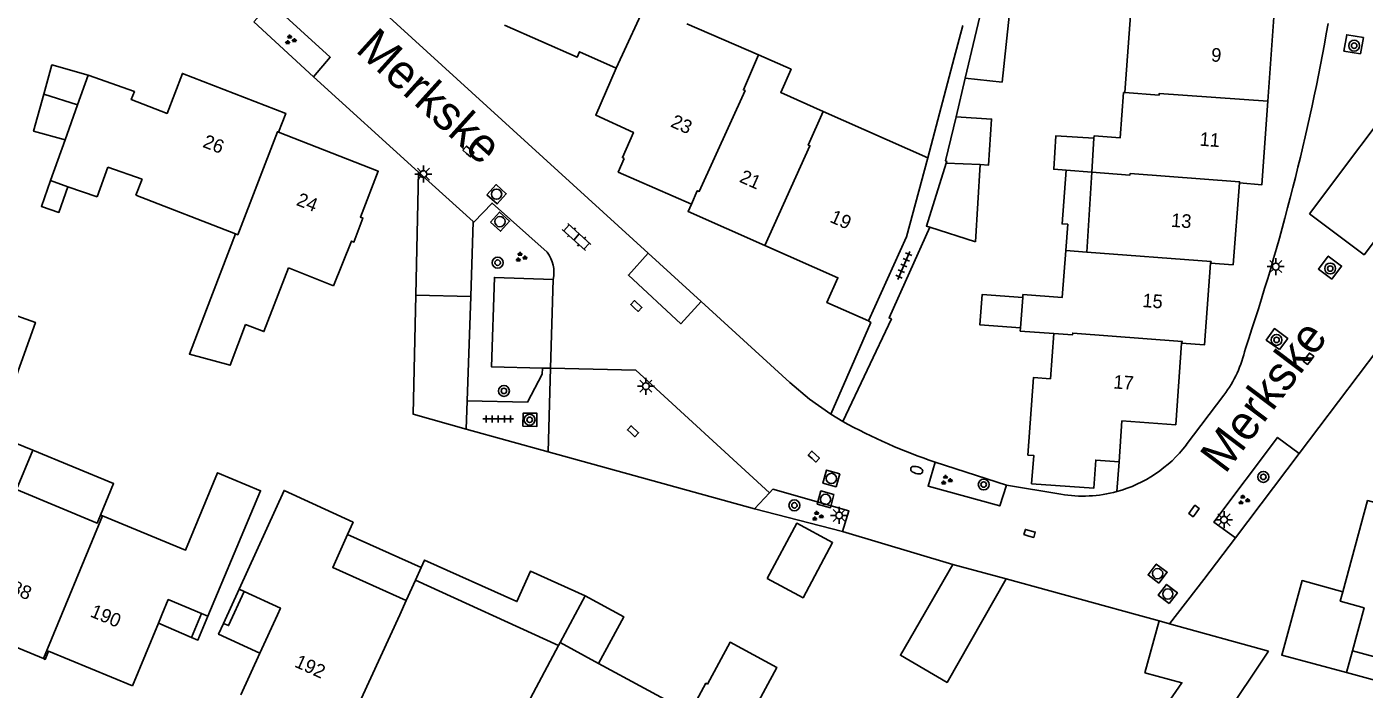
# Model space of a CAD drawing. Extents: x 126000 to 131009, y 393000 to 395500.
# Drawn here: x 130635.4 to 130733.5, y 394994.5 to 395043.1 of the extents above; entities that cross this region are included whole.
import ezdxf

# ---------------------------------------------------------------- set-up
doc = ezdxf.new("R2010")
doc.units = 0
for name, color, linetype in [('gg-afsc-erfafscheiding', 7, 'Continuous'), ('gg-afsc-muur', 7, 'Continuous'), ('gg-anno-huisnummerreeks BGT', 7, 'Continuous'), ('gg-anno-openbare ruimte label', 7, 'Continuous'), ('gg-bbg-bijgebouw', 7, 'Continuous'), ('gg-bbg-gedigitaliseerde bebouwing', 7, 'Continuous'), ('gg-bbg-gedigitaliseerde bijgebouw', 7, 'Continuous'), ('gg-bbg-hoofdgebouw', 7, 'Continuous'), ('gg-bbg-luifel en loopbrug', 7, 'Continuous'), ('gg-bbg-tussenscheiding', 7, 'Continuous'), ('gg-knt-verharding', 7, 'Continuous'), ('gg-knt-verharding nz', 7, 'Continuous'), ('gt-grn-groengrens', 7, 'Continuous'), ('gt-symb-boom', 7, 'Continuous'), ('gt-symb-brandkraan', 7, 'Continuous'), ('gt-symb-groenvak', 7, 'Continuous'), ('gt-symb-klinker verharding', 7, 'Continuous'), ('gt-symb-kolk', 7, 'Continuous'), ('gt-symb-lichtmast', 7, 'Continuous'), ('gt-symb-rioolschacht', 7, 'Continuous'), ('gt-symb-tegel verharding', 7, 'Continuous')]:
    doc.layers.add(name, color=color, linetype=linetype)

# ---------------------------------------------------------------- blocks, each defined once
blk = doc.blocks.new('gt0-BOOM')
at = {"layer": 'gt-symb-boom'}
for radius in [0.4, 0.2]:
    blk.add_circle((0, 0), radius, dxfattribs=at)
blk = doc.blocks.new('gt0-KOLK')
at = {"layer": 'gt-symb-kolk'}
blk.add_lwpolyline([(0, 0), (0.375, 0), (0.375, 0.4), (-0.375, 0.4), (-0.375, 0), (0, 0)], dxfattribs=at)
blk = doc.blocks.new('gt0-RS')
at = {"layer": 'gt-symb-rioolschacht'}
blk.add_lwpolyline([(-0.5, -0.5), (0.5, -0.5), (0.5, 0.5), (-0.5, 0.5)], close=True, dxfattribs=at)
blk.add_circle((0, 0), 0.375, dxfattribs=at)
blk = doc.blocks.new('gt0-LMAST')
at = {"layer": 'gt-symb-lichtmast'}
for p, q in [((-0.182, 0.173), (-0.447, 0.438)), ((-0.005, 0.246), (-0.005, 0.621)), ((0.172, 0.173), (0.437, 0.438)), ((-0.255, -0.004), (-0.63, -0.004)), ((-0.182, -0.181), (-0.447, -0.446)), ((-0.005, -0.254), (-0.005, -0.629)), ((0.437, -0.446), (0.172, -0.181)), ((0.245, -0.004), (0.62, -0.004))]:
    blk.add_line(p, q, dxfattribs=at)
blk.add_circle((-0.005, -0.004), 0.25, dxfattribs=at)
blk = doc.blocks.new('gt0-GRVAK')
at = {"layer": 'gt-symb-groenvak'}
for p, q in [((-0.11, 0.189), (-0.228, 0.24)), ((-0.182, 0.153), (0.088, 0.153)), ((-0.091, 0.211), (-0.156, 0.322)), ((-0.047, 0.214), (-0.047, 0.393)), ((-0.004, 0.211), (0.061, 0.322)), ((0.015, 0.189), (0.133, 0.24)), ((0.262, -0.052), (0.197, 0.059)), ((0.305, -0.049), (0.305, 0.13)), ((0.349, -0.052), (0.414, 0.059)), ((-0.245, -0.228), (-0.363, -0.177)), ((-0.318, -0.264), (-0.047, -0.264)), ((-0.226, -0.206), (-0.291, -0.095)), ((-0.183, -0.203), (-0.183, -0.024)), ((-0.139, -0.206), (-0.074, -0.095)), ((-0.12, -0.228), (-0.002, -0.177)), ((0.243, -0.074), (0.125, -0.023)), ((0.17, -0.11), (0.441, -0.11)), ((0.368, -0.074), (0.486, -0.023))]:
    blk.add_line(p, q, dxfattribs=at)
blk = doc.blocks.new('gt0-BR')
at = {"layer": 'gt-symb-brandkraan'}
for centre, radius, start, end in [((-0.244, 0), 0.206, 107.56694, 252.43307), ((0.599, -2.664), 3, 106.89205, 107.56694), ((0, -0.691), 0.938, 73.10799, 106.89205), ((-0.599, -2.664), 3, 72.43309, 73.10799), ((0.244, 0), 0.206, 287.56695, 72.43309), ((0.599, 2.664), 3, 252.43307, 253.10797), ((0, 0.691), 0.938, 253.10797, 286.89206), ((-0.599, 2.664), 3, 286.89206, 287.56695)]:
    blk.add_arc(centre, radius, start, end, dxfattribs=at)
blk = doc.blocks.new('gt0-TEG1')
at = {"layer": 'gt-symb-tegel verharding'}
for p, q in [((-1.125, 0), (1.125, 0)), ((-0.9, -0.25), (-0.9, 0.25)), ((-0.45, -0.25), (-0.45, 0.25)), ((0, -0.25), (0, 0.25)), ((0.45, -0.25), (0.45, 0.25)), ((0.9, -0.25), (0.9, 0.25))]:
    blk.add_line(p, q, dxfattribs=at)
blk = doc.blocks.new('gt0-KL1')
at = {"layer": 'gt-symb-klinker verharding'}
for p, q in [((-1.15, 0.3), (1.15, 0.3)), ((-1, -0.3), (-1, 0.3)), ((-0.5, 0.3), (-0.5, 0.45)), ((0, -0.3), (0, 0.3)), ((0.5, 0.3), (0.5, 0.45)), ((1, -0.3), (1, 0.3)), ((-1.15, -0.3), (1.15, -0.3)), ((-0.5, -0.45), (-0.5, -0.3)), ((0.5, -0.45), (0.5, -0.3))]:
    blk.add_line(p, q, dxfattribs=at)

msp = doc.modelspace()

# ---------------------------------------------------------------- linework, layer by layer
at = {"layer": 'gg-afsc-erfafscheiding'}
for p, q in [((130703.46, 395040.83), (130704.091, 395043.22)), ((130701.528, 395033.515), (130703.46, 395040.83)), ((130695.289, 395014.186), (130698.864, 395021.699)), ((130667.675, 395013.612), (130673.692, 395011.951)), ((130688.814, 395007.775), (130673.692, 395011.951)), ((130707.313, 395009.508), (130702.071, 395011.206)), ((130715.555, 395011.23), (130715.396, 395009.045)), ((130711.289, 395008.842), (130707.313, 395009.508)), ((130688.814, 395007.775), (130695.272, 395006.101)), ((130695.272, 395006.101), (130703.358, 395003.697))]:
    msp.add_line(p, q, dxfattribs=at)
msp.add_arc((130714.774, 395049.323), 40.178, 240.98994, 251.56884, dxfattribs=at)
at = {"layer": 'gg-afsc-muur'}
for p, q in [((130703.606, 395036.524), (130704.277, 395039.349)), ((130707.288, 395002.639), (130716.885, 395000)), ((130651.017, 395001.88), (130649.874, 394999.379)), ((130716.885, 395000), (130718.507, 394999.554))]:
    msp.add_line(p, q, dxfattribs=at)
for points in [[(130701.679, 395028.43), (130698.691, 395021.777), (130698.864, 395021.699)], [(130648.724, 394999.915), (130647.992, 394998.151), (130647.512, 394998.35)]]:
    msp.add_lwpolyline(points, dxfattribs=at)
at = {"layer": 'gg-bbg-bijgebouw'}
for p, q in [((130704.277, 395039.349), (130705.831, 395045.887)), ((130701.679, 395028.43), (130705.025, 395027.348)), ((130668.007, 395023.353), (130663.975, 395023.442)), ((130667.746, 395015.698), (130668.007, 395023.353)), ((130667.746, 395015.698), (130667.675, 395013.612)), ((130707.288, 395002.639), (130703.358, 395003.697))]:
    msp.add_line(p, q, dxfattribs=at)
for points in [[(130702.882, 395033.129), (130702.921, 395033.253), (130702.835, 395033.28), (130703.606, 395036.524)], [(130702.882, 395033.129), (130701.427, 395028.512), (130701.679, 395028.43)], [(130663.975, 395023.442), (130663.783, 395014.712), (130667.675, 395013.612)]]:
    msp.add_lwpolyline(points, dxfattribs=at)
at = {"layer": 'gg-bbg-gedigitaliseerde bebouwing'}
for p, q in [((130716.43, 395044.29), (130715.982, 395038.293)), ((130689.1, 395041.05), (130683.865, 395043.34)), ((130701.528, 395033.515), (130693.85, 395036.916)), ((130637.19, 395031.84), (130638.254, 395034.837)), ((130640.61, 395030.64), (130641.375, 395032.83)), ((130641.375, 395032.83), (130643.899, 395031.949)), ((130643.45, 395030.77), (130643.899, 395031.949)), ((130713.56, 395032.46), (130713.185, 395026.592)), ((130638.459, 395031.395), (130637.19, 395031.84)), ((130640.61, 395030.64), (130638.459, 395031.395)), ((130650.76, 395027.93), (130643.45, 395030.77)), ((130648.62, 395022.39), (130650.76, 395027.93)), ((130711.645, 395026.706), (130713.185, 395026.592)), ((130654.631, 395025.437), (130657.95, 395024.121)), ((130708.326, 395021.042), (130708.307, 395020.791)), ((130635.89, 395012.08), (130633.129, 395013.192)), ((130641.002, 395007.257), (130640.85, 395007.32)), ((130663.943, 395002.538), (130663.277, 395001.05)), ((130663.943, 395002.538), (130674.44, 394997.746)), ((130718.507, 394999.554), (130717.451, 394995.752)), ((130674.44, 394997.746), (130674.56, 394997.97)), ((130674.56, 394997.97), (130677.378, 394996.443)), ((130721.86, 394990.4), (130726.508, 394997.333)), ((130677.378, 394996.443), (130684.08, 394992.81))]:
    msp.add_line(p, q, dxfattribs=at)
for points in [[(130693.85, 395036.916), (130690.743, 395038.292), (130691.5, 395040), (130689.1, 395041.05)], [(130715.982, 395038.293), (130715.89, 395038.3), (130715.632, 395034.972), (130713.73, 395035.12), (130713.719, 395034.946)], [(130711.645, 395026.706), (130711.388, 395023.271), (130708.511, 395023.489), (130708.495, 395023.276)], [(130654.631, 395025.437), (130652.84, 395020.77), (130651.492, 395021.287)], [(130648.62, 395022.39), (130647.37, 395019.12), (130650.351, 395018.302), (130651.492, 395021.287)], [(130640.85, 395007.32), (130640.6, 395006.716), (130634.68, 395009.19), (130635.89, 395012.08)], [(130641.002, 395007.257), (130647.08, 395004.74), (130649.44, 395010.42), (130652.59, 395009.1), (130648.724, 394999.915)], [(130658.972, 395005.901), (130659.37, 395006.79), (130654.32, 395009.12), (130651.017, 395001.88)], [(130663.277, 395001.05), (130657.881, 395003.465), (130658.972, 395005.901)], [(130688.787, 394993.068), (130690.45, 394996.151), (130687.025, 394997.999), (130685.37, 394994.93)], [(130717.62, 394991.36), (130720.17, 394995.02), (130717.451, 394995.752)], [(130684.08, 394992.81), (130685.26, 394994.99), (130685.37, 394994.93)]]:
    msp.add_lwpolyline(points, dxfattribs=at)
at = {"layer": 'gg-bbg-gedigitaliseerde bijgebouw'}
for p, q in [((130705.025, 395027.348), (130705.378, 395033.017)), ((130711.671, 395032.601), (130713.56, 395032.46))]:
    msp.add_line(p, q, dxfattribs=at)
for points in [[(130704.277, 395039.349), (130706.981, 395039.064), (130707.952, 395048.284)], [(130636.686, 395038.168), (130637.28, 395040.324), (130639.933, 395039.566)], [(130638.254, 395034.837), (130635.944, 395035.474), (130636.686, 395038.168)], [(130705.378, 395033.017), (130705.993, 395032.978), (130706.209, 395036.357), (130703.606, 395036.524)], [(130713.719, 395034.946), (130710.922, 395035.124), (130710.765, 395032.669), (130711.671, 395032.601)], [(130708.495, 395023.276), (130705.519, 395023.498), (130705.352, 395021.264), (130708.326, 395021.042)], [(130634.562, 395017.207), (130636.075, 395021.445), (130633.767, 395022.269)], [(130703.358, 395003.697), (130699.52, 394997.04), (130702.94, 394995.05), (130707.288, 395002.639)]]:
    msp.add_lwpolyline(points, dxfattribs=at)
at = {"layer": 'gg-bbg-hoofdgebouw'}
for p, q in [((130710.772, 395020.62), (130708.307, 395020.791)), ((130651.379, 395001.714), (130651.017, 395001.88)), ((130645.348, 395000), (130645.095, 394999.39)), ((130648.267, 395000.104), (130648.724, 394999.915)), ((130653.819, 395000), (130652.537, 394997.195)), ((130719.249, 394999.348), (130718.507, 394999.554)), ((130636.661, 394996.793), (130630.318, 394999.448)), ((130645.095, 394999.39), (130643.189, 394994.795)), ((130726.508, 394997.333), (130719.249, 394999.348)), ((130652.537, 394997.195), (130651.141, 394994.138)), ((130736.725, 394996.276), (130732.674, 394997.374))]:
    msp.add_line(p, q, dxfattribs=at)
for points in [[(130726.471, 395037.653), (130726.923, 395043.818), (130723.108, 395044.127), (130723.343, 395047.029)], [(130678.673, 395040.094), (130675.99, 395041.288), (130675.82, 395040.898), (130670.479, 395043.238)], [(130653.899, 395035.384), (130654.442, 395036.763), (130646.862, 395039.699), (130645.734, 395036.767), (130643.103, 395037.779), (130643.331, 395038.371), (130639.933, 395039.566)], [(130679.257, 395033.467), (130679.127, 395033.525), (130679.932, 395035.377), (130677.169, 395036.647), (130678.673, 395040.094)], [(130724.393, 395031.686), (130726.023, 395031.53), (130726.471, 395037.653)], [(130657.95, 395024.121), (130659.255, 395027.411), (130659.431, 395027.337), (130660.102, 395029.09), (130659.913, 395029.17), (130661.222, 395032.522), (130653.899, 395035.384)], [(130679.257, 395033.467), (130678.822, 395032.462), (130684.186, 395030.113)], [(130701.528, 395033.515), (130699.97, 395027.72), (130697.171, 395021.549)], [(130722.268, 395025.794), (130723.919, 395025.665), (130724.393, 395031.686)], [(130689.578, 395027.086), (130683.949, 395029.579), (130684.186, 395030.113)], [(130697.171, 395021.549), (130694.125, 395022.902), (130694.932, 395024.714), (130689.578, 395027.086)], [(130720.15, 395019.928), (130721.831, 395019.806), (130722.268, 395025.794)], [(130710.772, 395020.62), (130710.529, 395017.309), (130709.282, 395017.399), (130708.87, 395011.717), (130709.299, 395011.686), (130709.148, 395009.61), (130713.698, 395009.279), (130713.849, 395011.354), (130715.555, 395011.23)], [(130715.555, 395011.23), (130715.773, 395014.223), (130719.713, 395013.936), (130720.15, 395019.928)], [(130731.975, 395001.701), (130733.792, 395008.384), (130735.129, 395008.021)], [(130651.379, 395001.714), (130654.046, 395000.496), (130653.819, 395000)], [(130732.674, 394997.374), (130733.531, 395000.523), (130731.784, 395000.998), (130731.975, 395001.701)], [(130648.267, 395000.104), (130645.814, 395001.122), (130645.348, 395000)], [(130643.189, 394994.795), (130637.04, 394997.346), (130636.787, 394996.74), (130636.661, 394996.793)]]:
    msp.add_lwpolyline(points, dxfattribs=at)
at = {"layer": 'gg-bbg-luifel en loopbrug'}
for p, q in [((130663.975, 395023.442), (130664.174, 395032.47)), ((130668.194, 395028.837), (130664.174, 395032.47)), ((130668.007, 395023.353), (130668.194, 395028.837)), ((130658.972, 395005.901), (130664.364, 395003.48)), ((130664.364, 395003.48), (130663.943, 395002.538)), ((130676.393, 395001.399), (130674.56, 394997.97)), ((130647.512, 394998.35), (130648.267, 395000.104)), ((130647.512, 394998.35), (130645.095, 394999.39)), ((130732.238, 394995.768), (130732.674, 394997.374))]:
    msp.add_line(p, q, dxfattribs=at)
for points in [[(130711.645, 395026.706), (130711.789, 395028.638), (130711.377, 395028.668), (130711.671, 395032.601)], [(130637.19, 395031.84), (130636.52, 395029.953), (130637.796, 395029.505), (130638.459, 395031.395)], [(130635.89, 395012.08), (130641.807, 395009.631), (130640.85, 395007.32)], [(130689.744, 395002.675), (130691.918, 395006.712), (130694.551, 395005.295), (130692.377, 395001.257), (130689.744, 395002.675)], [(130664.364, 395003.48), (130664.602, 395004.013), (130671.392, 395000.973), (130672.386, 395003.193), (130676.393, 395001.399)], [(130731.975, 395001.701), (130728.981, 395002.516), (130727.497, 394997.057), (130732.238, 394995.768)], [(130649.874, 394999.379), (130650.238, 394999.213), (130651.379, 395001.714)], [(130677.378, 394996.443), (130679.231, 394999.861), (130676.393, 395001.399)], [(130649.874, 394999.379), (130649.508, 394998.579), (130652.537, 394997.195)], [(130736.725, 394996.276), (130736.287, 394994.667), (130732.238, 394995.768)]]:
    msp.add_lwpolyline(points, dxfattribs=at)
at = {"layer": 'gg-bbg-tussenscheiding'}
for p, q in [((130678.673, 395040.094), (130681.49, 395046.211)), ((130639.165, 395037.402), (130639.933, 395039.566)), ((130636.686, 395038.168), (130639.165, 395037.402)), ((130715.982, 395038.293), (130718.5, 395038.1)), ((130638.254, 395034.837), (130639.165, 395037.402)), ((130713.719, 395034.946), (130713.56, 395032.46)), ((130705.378, 395033.017), (130702.882, 395033.129)), ((130708.495, 395023.276), (130708.326, 395021.042)), ((130641.002, 395007.257), (130636.661, 394996.793)), ((130674.44, 394997.746), (130670.654, 394990.666))]:
    msp.add_line(p, q, dxfattribs=at)
for points in [[(130689.1, 395041.05), (130688.01, 395038.49), (130688.13, 395038.44), (130684.76, 395031.05), (130684.622, 395031.096), (130684.186, 395030.113)], [(130726.471, 395037.653), (130718.51, 395038.23), (130718.5, 395038.1)], [(130693.85, 395036.916), (130692.76, 395034.45), (130692.88, 395034.4), (130689.578, 395027.086)], [(130653.899, 395035.384), (130653.83, 395035.42), (130650.92, 395027.87), (130650.76, 395027.93)], [(130713.56, 395032.46), (130716.36, 395032.24), (130716.37, 395032.35), (130724.4, 395031.76), (130724.393, 395031.686)], [(130713.185, 395026.592), (130722.31, 395025.92), (130722.268, 395025.794)], [(130710.772, 395020.62), (130712.15, 395020.54), (130712.16, 395020.66), (130720.19, 395020.05), (130720.15, 395019.928)], [(130663.277, 395001.05), (130662.807, 395000), (130658.558, 394990.772)]]:
    msp.add_lwpolyline(points, dxfattribs=at)
at = {"layer": 'gg-knt-verharding'}
for p, q in [((130653.844, 395051.28), (130681.02, 395026.51)), ((130664.174, 395032.47), (130656.463, 395039.439)), ((130681.02, 395026.51), (130684.898, 395022.975)), ((130728.778, 395011.841), (130734.539, 395019.459)), ((130673.266, 395018.097), (130673.861, 395018.082)), ((130673.692, 395011.951), (130673.861, 395018.082)), ((130723.244, 395016.107), (130720.493, 395012.463)), ((130694.416, 395014.724), (130695.289, 395014.186)), ((130689.916, 395008.95), (130688.814, 395007.775))]:
    msp.add_line(p, q, dxfattribs=at)
for points in [[(130656.463, 395039.439), (130657.704, 395040.88), (130653.341, 395044.852), (130652.092, 395043.478)], [(130733.271, 395041.126), (130732.057, 395041.337), (130732.265, 395042.54), (130733.48, 395042.329), (130733.271, 395041.126)], [(130673.6, 395026.584), (130669.566, 395030.197), (130668.237, 395028.798), (130668.194, 395028.837)], [(130731.161, 395024.621), (130731.878, 395025.573), (130730.9, 395026.31), (130730.183, 395025.358), (130731.161, 395024.621)], [(130674.04, 395024.599), (130669.737, 395024.737), (130669.516, 395018.193), (130673.266, 395018.097)], [(130684.898, 395022.975), (130691.401, 395017.047), (130692.861, 395015.824), (130694.416, 395014.724)], [(130697.171, 395021.549), (130697.343, 395021.445), (130694.416, 395014.724)], [(130727.336, 395019.447), (130727.931, 395020.261), (130726.95, 395020.996), (130726.353, 395020.147), (130727.336, 395019.447)], [(130673.266, 395018.097), (130673.239, 395017.66), (130672.158, 395015.588), (130667.746, 395015.698)], [(130671.837, 395013.827), (130671.862, 395014.796), (130672.863, 395014.788), (130672.848, 395013.801), (130671.837, 395013.827)], [(130724.101, 395005.655), (130722.515, 395006.796), (130727.19, 395013.007), (130728.778, 395011.841)], [(130702.071, 395011.206), (130701.553, 395009.432), (130706.81, 395007.99), (130707.313, 395009.508)], [(130695.272, 395006.101), (130695.727, 395007.634), (130690.159, 395009.209), (130689.916, 395008.95)], [(130724.101, 395005.655), (130721.785, 395002.592), (130719.249, 394999.348)]]:
    msp.add_lwpolyline(points, dxfattribs=at)
for centre, radius, start, end in [((130571.254, 395071.297), 162.063, 341.36945, 350.07091), ((130671.822, 395025.149), 2.285, 346.07853, 38.91795), ((130716.13, 395021.473), 8.911, 322.97485, 347.36646), ((130712.876, 395018.312), 9.604, 285.21231, 322.47856), ((130712.884, 395018.222), 9.515, 260.35038, 285.30903)]:
    msp.add_arc(centre, radius, start, end, dxfattribs=at)
at = {"layer": 'gg-knt-verharding nz'}
for p, q in [((130674.04, 395024.599), (130673.861, 395018.082)), ((130724.101, 395005.655), (130728.778, 395011.841))]:
    msp.add_line(p, q, dxfattribs=at)
for points in [[(130729.529, 395029.404), (130733.526, 395026.4), (130740.987, 395036.328), (130736.99, 395039.332), (130729.529, 395029.404)], [(130681.02, 395026.51), (130679.574, 395024.915), (130683.414, 395021.347), (130684.898, 395022.975)], [(130673.861, 395018.082), (130680.116, 395017.938), (130689.916, 395008.95)]]:
    msp.add_lwpolyline(points, dxfattribs=at)
at = {"layer": 'gt-grn-groengrens'}
msp.add_line((130656.463, 395039.439), (130652.092, 395043.478), dxfattribs=at)

# ---------------------------------------------------------------- block references
at = {"layer": 'gt-symb-boom'}
for p in [(130732.804, 395041.733), (130669.979, 395025.823), (130731.044, 395025.395), (130727.109, 395020.16), (130670.439, 395016.42), (130672.323, 395014.304), (130726.141, 395010.117)]:
    msp.add_blockref('gt0-BOOM', p, dxfattribs=at)
at = {"layer": 'gt-symb-boom', "rotation": 90}
for p in [(130705.632, 395009.557), (130691.745, 395008.031)]:
    msp.add_blockref('gt0-BOOM', p, dxfattribs=at)
at = {"layer": 'gt-symb-brandkraan', "rotation": -16.91321770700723}
msp.add_blockref('gt0-BR', (130700.715, 395010.614), dxfattribs=at)
at = {"layer": 'gt-symb-groenvak'}
for p in [(130654.764, 395042.16), (130671.672, 395026.225), (130702.875, 395009.884), (130724.683, 395008.419), (130693.424, 395007.24)]:
    msp.add_blockref('gt0-GRVAK', p, dxfattribs=at)
at = {"layer": 'gt-symb-klinker verharding', "rotation": -42.323816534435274}
msp.add_blockref('gt0-KL1', (130675.764, 395027.704), dxfattribs=at)
at = {"layer": 'gt-symb-kolk'}
for p, rotation in [((130667.703, 395033.824), -42.323816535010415), ((130680.015, 395022.496), -42.323816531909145), ((130729.614, 395018.66), 52.92387968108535), ((130679.771, 395013.314), -42.323816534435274), ((130693.037, 395011.457), -42.323816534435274), ((130721.219, 395007.492), 52.92387968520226), ((130708.942, 395005.783), -15.551724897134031)]:
    msp.add_blockref('gt0-KOLK', p, dxfattribs=dict(at, rotation=rotation))
at = {"layer": 'gt-symb-lichtmast'}
for p in [(130664.538, 395032.32), (130727.059, 395025.54), (130680.859, 395016.77), (130695.034, 395007.294), (130723.261, 395006.977)]:
    msp.add_blockref('gt0-LMAST', p, dxfattribs=at)
at = {"layer": 'gt-symb-rioolschacht'}
for p, rotation in [((130669.901, 395030.843), -41.8381492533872), ((130670.15, 395028.831), -42.323816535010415), ((130694.457, 395010.004), 164.44827510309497), ((130694.034, 395008.469), 164.44827510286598), ((130718.389, 395003.023), 52.92387968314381), ((130719.138, 395001.531), 52.92387968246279)]:
    msp.add_blockref('gt0-RS', p, dxfattribs=dict(at, rotation=rotation))
at = {"layer": 'gt-symb-tegel verharding', "rotation": -113.46200022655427}
msp.add_blockref('gt0-TEG1', (130699.773, 395025.622), dxfattribs=at)
at = {"layer": 'gt-symb-tegel verharding'}
msp.add_blockref('gt0-TEG1', (130670.027, 395014.366), dxfattribs=at)

# ---------------------------------------------------------------- texts
at = {"layer": 'gg-anno-huisnummerreeks BGT'}
for s, rotation, p in [('9', 355.8, (130722.285, 395040.58)), ('23', 336.2, (130682.595, 395035.819)), ('26', 338.8, (130648.278, 395034.325)), ('11', 355.8, (130721.443, 395034.403)), ('21', 336.1, (130687.644, 395031.771)), ('24', 338.6, (130655.146, 395030.065)), ('19', 336.1, (130694.277, 395028.833)), ('13', 355.5, (130719.347, 395028.459)), ('15', 355.8, (130717.243, 395022.573)), ('17', 355.8, (130715.117, 395016.603)), ('188', 337.3, (130633.472, 395001.922)), ('190', 337.5, (130640.026, 394999.896)), ('192', 335.6, (130655.014, 394996.224))]:
    msp.add_text(s, height=1, rotation=rotation, dxfattribs=at).set_placement(p)
at = {"layer": 'gg-anno-openbare ruimte label'}
for rotation, p in [(317.9, (130659.477, 395041.349)), (53, (130723.34, 395010.272))]:
    msp.add_text('Merkske', height=2.5, rotation=rotation, dxfattribs=at).set_placement(p)

doc.saveas('drawing.dxf')
